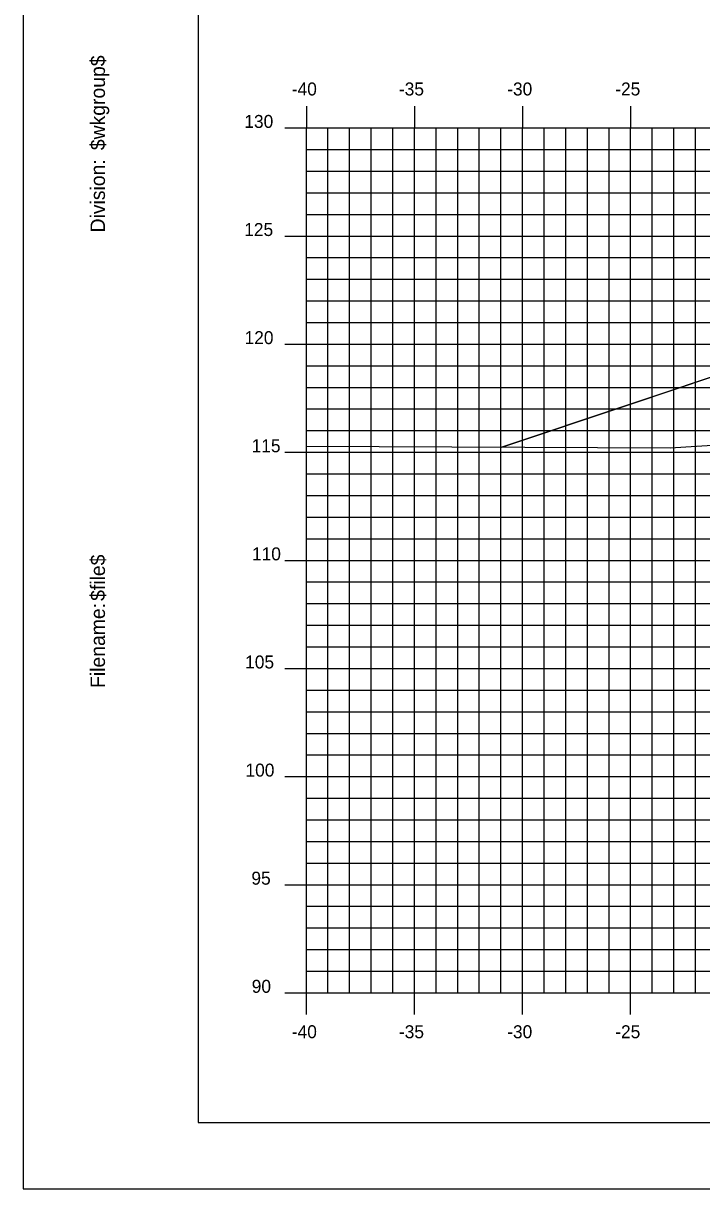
# Model space of a CAD drawing. Extents: x 850598 to 870284, y 366541 to 366651.
# Drawn here: x 852815.4 to 852846.7, y 366541.2 to 366595.1 of the extents above; entities that cross this region are included whole.
import ezdxf

# ---------------------------------------------------------------- set-up
doc = ezdxf.new("R2010")
doc.units = 0
for name, color, linetype in [('BORDER', 7, 'Continuous'), ('D_Roadway_Centerline', 7, 'Continuous'), ('D_Roadway_SlopeLines', 7, 'Continuous'), ('H_V ANNOTATION', 7, 'Continuous'), ('MAJOR', 7, 'Continuous'), ('MINOR', 7, 'Continuous'), ('PLOT BOUNDARY', 7, 'Continuous'), ('S_Roadway_Centerline', 7, 'Continuous')]:
    doc.layers.add(name, color=color, linetype=linetype)

msp = doc.modelspace()

# ---------------------------------------------------------------- linework, layer by layer
at = {"layer": 'BORDER'}
for p, q in [((852823.463, 366649.225), (852823.463, 366544.225)), ((852823.463, 366544.225), (852983.463, 366544.225))]:
    msp.add_line(p, q, dxfattribs=at)
at = {"layer": 'D_Roadway_Centerline'}
msp.add_lwpolyline([(852837.502, 366575.467), (852843.462, 366577.454), (852847.264, 366578.721), (852853.462, 366580.787), (852857.462, 366581.027), (852868.462, 366581.357), (852879.462, 366581.027), (852883.462, 366580.787), (852885.462, 366580.667), (852891.462, 366578.667), (852930.628, 366568.225), (852943.271, 366564.855), (852953.133, 366562.225), (852957.133, 366562.225)], dxfattribs=at)
at = {"layer": 'D_Roadway_SlopeLines'}
for points in [[(852857.462, 366581.027), (852853.462, 366580.787), (852843.462, 366577.454)], [(852843.462, 366577.454), (852837.502, 366575.467)]]:
    msp.add_lwpolyline(points, dxfattribs=at)
at = {"layer": 'MAJOR'}
for p, q in [((852828.462, 366591.227), (852828.462, 366590.225)), ((852828.462, 366591.227), (852828.462, 366590.225)), ((852833.462, 366591.227), (852833.462, 366590.225)), ((852833.462, 366591.227), (852833.462, 366590.225)), ((852838.462, 366591.227), (852838.462, 366590.225)), ((852838.462, 366591.227), (852838.462, 366590.225)), ((852843.462, 366591.227), (852843.462, 366590.225)), ((852843.462, 366591.227), (852843.462, 366590.225)), ((852827.46, 366590.225), (852828.462, 366590.225)), ((852827.46, 366590.225), (852828.462, 366590.225)), ((852828.462, 366590.225), (852968.462, 366590.225)), ((852828.462, 366550.225), (852828.462, 366590.225)), ((852828.462, 366550.225), (852828.462, 366590.225)), ((852828.462, 366590.225), (852968.462, 366590.225)), ((852828.462, 366590.225), (852968.462, 366590.225)), ((852828.462, 366550.225), (852828.462, 366590.225)), ((852828.462, 366550.225), (852828.462, 366590.225)), ((852828.462, 366590.225), (852968.462, 366590.225)), ((852833.462, 366550.225), (852833.462, 366590.225)), ((852833.462, 366550.225), (852833.462, 366590.225)), ((852838.462, 366550.225), (852838.462, 366590.225)), ((852838.462, 366550.225), (852838.462, 366590.225)), ((852843.462, 366550.225), (852843.462, 366590.225)), ((852843.462, 366550.225), (852843.462, 366590.225)), ((852827.46, 366585.225), (852828.462, 366585.225)), ((852827.46, 366585.225), (852828.462, 366585.225)), ((852828.462, 366585.225), (852968.462, 366585.225)), ((852828.462, 366585.225), (852968.462, 366585.225)), ((852827.46, 366580.225), (852828.462, 366580.225)), ((852827.46, 366580.225), (852828.462, 366580.225)), ((852828.462, 366580.225), (852968.462, 366580.225)), ((852828.462, 366580.225), (852968.462, 366580.225)), ((852827.46, 366575.225), (852828.462, 366575.225)), ((852827.46, 366575.225), (852828.462, 366575.225)), ((852828.462, 366575.225), (852968.462, 366575.225)), ((852828.462, 366575.225), (852968.462, 366575.225)), ((852827.46, 366570.225), (852828.462, 366570.225)), ((852827.46, 366570.225), (852828.462, 366570.225)), ((852828.462, 366570.225), (852968.462, 366570.225)), ((852828.462, 366570.225), (852968.462, 366570.225)), ((852827.46, 366565.225), (852828.462, 366565.225)), ((852827.46, 366565.225), (852828.462, 366565.225)), ((852828.462, 366565.225), (852968.462, 366565.225)), ((852828.462, 366565.225), (852968.462, 366565.225)), ((852827.46, 366560.225), (852828.462, 366560.225)), ((852827.46, 366560.225), (852828.462, 366560.225)), ((852828.462, 366560.225), (852968.462, 366560.225)), ((852828.462, 366560.225), (852968.462, 366560.225)), ((852827.46, 366555.225), (852828.462, 366555.225)), ((852827.46, 366555.225), (852828.462, 366555.225)), ((852828.462, 366555.225), (852968.462, 366555.225)), ((852828.462, 366555.225), (852968.462, 366555.225)), ((852827.46, 366550.225), (852828.462, 366550.225)), ((852827.46, 366550.225), (852828.462, 366550.225)), ((852828.462, 366550.225), (852968.462, 366550.225)), ((852828.462, 366550.225), (852968.462, 366550.225)), ((852828.462, 366549.223), (852828.462, 366550.225)), ((852828.462, 366550.225), (852968.462, 366550.225)), ((852828.462, 366550.225), (852968.462, 366550.225)), ((852828.462, 366549.223), (852828.462, 366550.225)), ((852833.462, 366549.223), (852833.462, 366550.225)), ((852833.462, 366549.223), (852833.462, 366550.225)), ((852838.462, 366549.223), (852838.462, 366550.225)), ((852838.462, 366549.223), (852838.462, 366550.225)), ((852843.462, 366549.223), (852843.462, 366550.225)), ((852843.462, 366549.223), (852843.462, 366550.225))]:
    msp.add_line(p, q, dxfattribs=at)
at = {"layer": 'MINOR'}
for p, q in [((852829.462, 366550.225), (852829.462, 366590.225)), ((852829.462, 366550.225), (852829.462, 366590.225)), ((852830.462, 366550.225), (852830.462, 366590.225)), ((852830.462, 366550.225), (852830.462, 366590.225)), ((852831.462, 366550.225), (852831.462, 366590.225)), ((852831.462, 366550.225), (852831.462, 366590.225)), ((852832.462, 366550.225), (852832.462, 366590.225)), ((852832.462, 366550.225), (852832.462, 366590.225)), ((852834.462, 366550.225), (852834.462, 366590.225)), ((852834.462, 366550.225), (852834.462, 366590.225)), ((852835.462, 366550.225), (852835.462, 366590.225)), ((852835.462, 366550.225), (852835.462, 366590.225)), ((852836.462, 366550.225), (852836.462, 366590.225)), ((852836.462, 366550.225), (852836.462, 366590.225)), ((852837.462, 366550.225), (852837.462, 366590.225)), ((852837.462, 366550.225), (852837.462, 366590.225)), ((852839.462, 366550.225), (852839.462, 366590.225)), ((852839.462, 366550.225), (852839.462, 366590.225)), ((852840.462, 366550.225), (852840.462, 366590.225)), ((852840.462, 366550.225), (852840.462, 366590.225)), ((852841.462, 366550.225), (852841.462, 366590.225)), ((852841.462, 366550.225), (852841.462, 366590.225)), ((852842.462, 366550.225), (852842.462, 366590.225)), ((852842.462, 366550.225), (852842.462, 366590.225)), ((852844.462, 366550.225), (852844.462, 366590.225)), ((852844.462, 366550.225), (852844.462, 366590.225)), ((852845.462, 366550.225), (852845.462, 366590.225)), ((852845.462, 366550.225), (852845.462, 366590.225)), ((852846.462, 366550.225), (852846.462, 366590.225)), ((852846.462, 366550.225), (852846.462, 366590.225)), ((852828.462, 366589.225), (852968.462, 366589.225)), ((852828.462, 366589.225), (852829.464, 366589.225)), ((852828.462, 366589.225), (852968.462, 366589.225)), ((852828.462, 366589.225), (852829.464, 366589.225)), ((852828.462, 366588.225), (852968.462, 366588.225)), ((852828.462, 366588.225), (852829.464, 366588.225)), ((852828.462, 366588.225), (852968.462, 366588.225)), ((852828.462, 366588.225), (852829.464, 366588.225)), ((852828.462, 366587.225), (852968.462, 366587.225)), ((852828.462, 366587.225), (852829.464, 366587.225)), ((852828.462, 366587.225), (852968.462, 366587.225)), ((852828.462, 366587.225), (852829.464, 366587.225)), ((852828.462, 366586.225), (852968.462, 366586.225)), ((852828.462, 366586.225), (852829.464, 366586.225)), ((852828.462, 366586.225), (852968.462, 366586.225)), ((852828.462, 366586.225), (852829.464, 366586.225)), ((852828.462, 366584.225), (852968.462, 366584.225)), ((852828.462, 366584.225), (852829.464, 366584.225)), ((852828.462, 366584.225), (852968.462, 366584.225)), ((852828.462, 366584.225), (852829.464, 366584.225)), ((852828.462, 366583.225), (852968.462, 366583.225)), ((852828.462, 366583.225), (852829.464, 366583.225)), ((852828.462, 366583.225), (852968.462, 366583.225)), ((852828.462, 366583.225), (852829.464, 366583.225)), ((852828.462, 366582.225), (852968.462, 366582.225)), ((852828.462, 366582.225), (852829.464, 366582.225)), ((852828.462, 366582.225), (852968.462, 366582.225)), ((852828.462, 366582.225), (852829.464, 366582.225)), ((852828.462, 366581.225), (852968.462, 366581.225)), ((852828.462, 366581.225), (852829.464, 366581.225)), ((852828.462, 366581.225), (852968.462, 366581.225)), ((852828.462, 366581.225), (852829.464, 366581.225)), ((852828.462, 366579.225), (852968.462, 366579.225)), ((852828.462, 366579.225), (852829.464, 366579.225)), ((852828.462, 366579.225), (852968.462, 366579.225)), ((852828.462, 366579.225), (852829.464, 366579.225)), ((852828.462, 366578.225), (852968.462, 366578.225)), ((852828.462, 366578.225), (852829.464, 366578.225)), ((852828.462, 366578.225), (852968.462, 366578.225)), ((852828.462, 366578.225), (852829.464, 366578.225)), ((852828.462, 366577.225), (852968.462, 366577.225)), ((852828.462, 366577.225), (852829.464, 366577.225)), ((852828.462, 366577.225), (852968.462, 366577.225)), ((852828.462, 366577.225), (852829.464, 366577.225)), ((852828.462, 366576.225), (852968.462, 366576.225)), ((852828.462, 366576.225), (852829.464, 366576.225)), ((852828.462, 366576.225), (852968.462, 366576.225)), ((852828.462, 366576.225), (852829.464, 366576.225)), ((852828.462, 366574.225), (852968.462, 366574.225)), ((852828.462, 366574.225), (852829.464, 366574.225)), ((852828.462, 366574.225), (852968.462, 366574.225)), ((852828.462, 366574.225), (852829.464, 366574.225)), ((852828.462, 366573.225), (852968.462, 366573.225)), ((852828.462, 366573.225), (852829.464, 366573.225)), ((852828.462, 366573.225), (852968.462, 366573.225)), ((852828.462, 366573.225), (852829.464, 366573.225)), ((852828.462, 366572.225), (852968.462, 366572.225)), ((852828.462, 366572.225), (852829.464, 366572.225)), ((852828.462, 366572.225), (852968.462, 366572.225)), ((852828.462, 366572.225), (852829.464, 366572.225)), ((852828.462, 366571.225), (852968.462, 366571.225)), ((852828.462, 366571.225), (852829.464, 366571.225)), ((852828.462, 366571.225), (852968.462, 366571.225)), ((852828.462, 366571.225), (852829.464, 366571.225)), ((852828.462, 366569.225), (852968.462, 366569.225)), ((852828.462, 366569.225), (852829.464, 366569.225)), ((852828.462, 366569.225), (852968.462, 366569.225)), ((852828.462, 366569.225), (852829.464, 366569.225)), ((852828.462, 366568.225), (852968.462, 366568.225)), ((852828.462, 366568.225), (852829.464, 366568.225)), ((852828.462, 366568.225), (852968.462, 366568.225)), ((852828.462, 366568.225), (852829.464, 366568.225)), ((852828.462, 366567.225), (852968.462, 366567.225)), ((852828.462, 366567.225), (852829.464, 366567.225)), ((852828.462, 366567.225), (852968.462, 366567.225)), ((852828.462, 366567.225), (852829.464, 366567.225)), ((852828.462, 366566.225), (852968.462, 366566.225)), ((852828.462, 366566.225), (852829.464, 366566.225)), ((852828.462, 366566.225), (852968.462, 366566.225)), ((852828.462, 366566.225), (852829.464, 366566.225)), ((852828.462, 366564.225), (852968.462, 366564.225)), ((852828.462, 366564.225), (852829.464, 366564.225)), ((852828.462, 366564.225), (852968.462, 366564.225)), ((852828.462, 366564.225), (852829.464, 366564.225)), ((852828.462, 366563.225), (852968.462, 366563.225)), ((852828.462, 366563.225), (852829.464, 366563.225)), ((852828.462, 366563.225), (852968.462, 366563.225)), ((852828.462, 366563.225), (852829.464, 366563.225)), ((852828.462, 366562.225), (852968.462, 366562.225)), ((852828.462, 366562.225), (852829.464, 366562.225)), ((852828.462, 366562.225), (852968.462, 366562.225)), ((852828.462, 366562.225), (852829.464, 366562.225)), ((852828.462, 366561.225), (852968.462, 366561.225)), ((852828.462, 366561.225), (852829.464, 366561.225)), ((852828.462, 366561.225), (852968.462, 366561.225)), ((852828.462, 366561.225), (852829.464, 366561.225)), ((852828.462, 366559.225), (852968.462, 366559.225)), ((852828.462, 366559.225), (852829.464, 366559.225)), ((852828.462, 366559.225), (852968.462, 366559.225)), ((852828.462, 366559.225), (852829.464, 366559.225)), ((852828.462, 366558.225), (852968.462, 366558.225)), ((852828.462, 366558.225), (852829.464, 366558.225)), ((852828.462, 366558.225), (852968.462, 366558.225)), ((852828.462, 366558.225), (852829.464, 366558.225)), ((852828.462, 366557.225), (852968.462, 366557.225)), ((852828.462, 366557.225), (852829.464, 366557.225)), ((852828.462, 366557.225), (852968.462, 366557.225)), ((852828.462, 366557.225), (852829.464, 366557.225)), ((852828.462, 366556.225), (852968.462, 366556.225)), ((852828.462, 366556.225), (852829.464, 366556.225)), ((852828.462, 366556.225), (852968.462, 366556.225)), ((852828.462, 366556.225), (852829.464, 366556.225)), ((852828.462, 366554.225), (852968.462, 366554.225)), ((852828.462, 366554.225), (852829.464, 366554.225)), ((852828.462, 366554.225), (852968.462, 366554.225)), ((852828.462, 366554.225), (852829.464, 366554.225)), ((852828.462, 366553.225), (852968.462, 366553.225)), ((852828.462, 366553.225), (852829.464, 366553.225)), ((852828.462, 366553.225), (852968.462, 366553.225)), ((852828.462, 366553.225), (852829.464, 366553.225)), ((852828.462, 366552.225), (852968.462, 366552.225)), ((852828.462, 366552.225), (852829.464, 366552.225)), ((852828.462, 366552.225), (852968.462, 366552.225)), ((852828.462, 366552.225), (852829.464, 366552.225)), ((852828.462, 366551.225), (852968.462, 366551.225)), ((852828.462, 366551.225), (852829.464, 366551.225)), ((852828.462, 366551.225), (852968.462, 366551.225)), ((852828.462, 366551.225), (852829.464, 366551.225))]:
    msp.add_line(p, q, dxfattribs=at)
at = {"layer": 'PLOT BOUNDARY'}
msp.add_lwpolyline([(852815.369, 366541.166), (852985.369, 366541.166), (852985.369, 366651.166), (852815.369, 366651.166)], close=True, dxfattribs=at)
at = {"layer": 'S_Roadway_Centerline'}
msp.add_lwpolyline([(852828.462, 366575.51), (852845.286, 366575.429), (852852.346, 366575.874), (852877.042, 366577.251), (852879.624, 366577.507), (852894.25, 366579.044), (852896.38, 366579.38), (852898.299, 366579.611), (852907.176, 366580.201), (852913.13, 366580.616), (852923.096, 366580.704), (852929.093, 366580.759), (852931.13, 366580.168), (852933.592, 366579.495), (852944.794, 366570.984), (852950.066, 366566.39), (852960.095, 366560.48), (852968.462, 366555.875)], dxfattribs=at)

# ---------------------------------------------------------------- texts
at = {"layer": 'BORDER'}
for s, p in [('$wkgroup$', (852819.147, 366589.195)), ('Division:', (852819.147, 366585.391)), ('$file$', (852819.147, 366568.351)), ('Filename:', (852819.147, 366564.324))]:
    msp.add_text(s, height=0.6696, rotation=90, dxfattribs=at).set_placement(p)
at = {"layer": 'H_V ANNOTATION'}
for s, p in [('-40', (852827.788, 366591.725)), ('-35', (852832.743, 366591.725)), ('-30', (852837.751, 366591.725)), ('-25', (852842.748, 366591.725)), ('130', (852825.592, 366590.225)), ('125', (852825.587, 366585.225)), ('120', (852825.603, 366580.225)), ('115', (852825.93, 366575.225)), ('110', (852825.946, 366570.225)), ('105', (852825.63, 366565.225)), ('100', (852825.646, 366560.225)), ('95', (852825.919, 366555.225)), ('90', (852825.935, 366550.225)), ('-40', (852827.788, 366548.125)), ('-35', (852832.743, 366548.125)), ('-30', (852837.751, 366548.125)), ('-25', (852842.748, 366548.125))]:
    msp.add_text(s, height=0.6, dxfattribs=at).set_placement(p)

doc.saveas('drawing.dxf')
